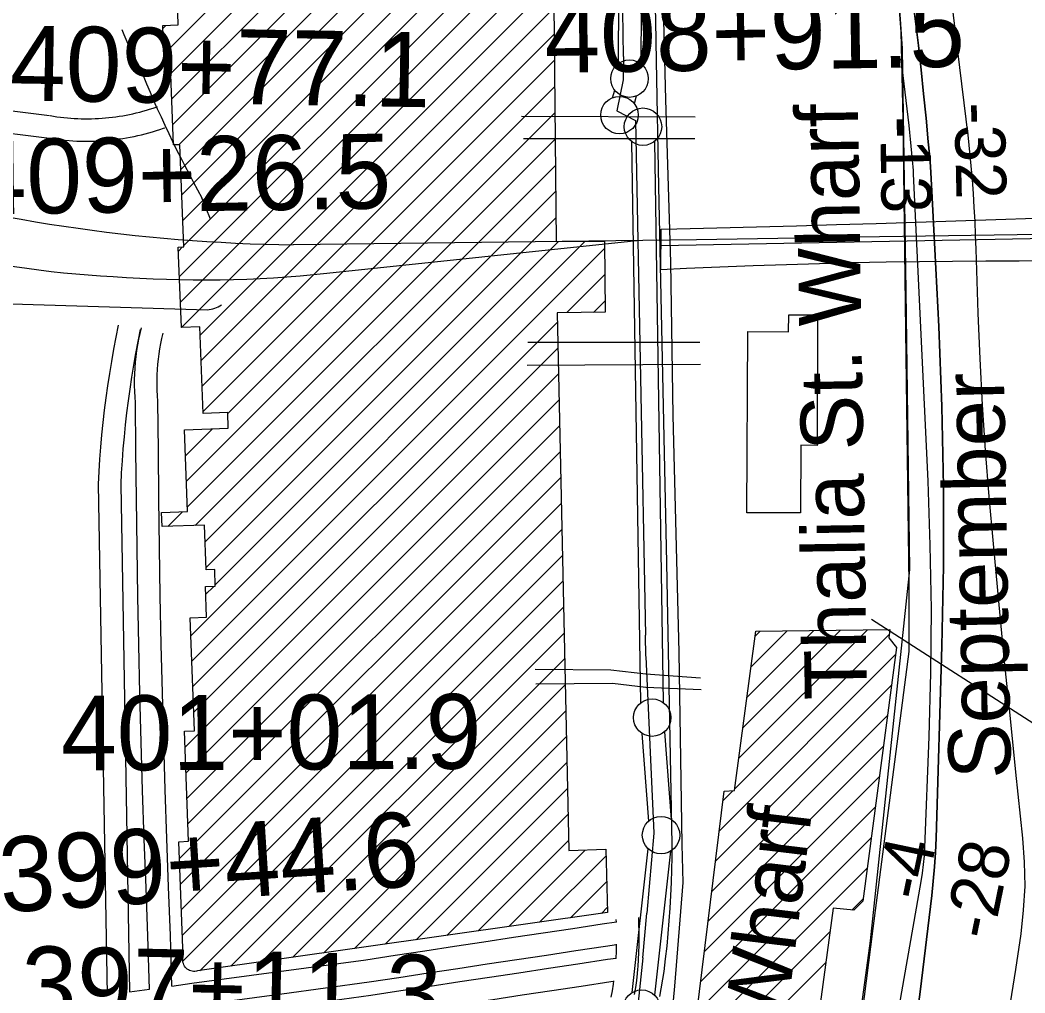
# Model space of a CAD drawing. Extents: x 3677843 to 3715951, y 511991 to 537744.
# Drawn here: x 3682654 to 3683996, y 524078 to 525377 of the extents above; entities that cross this region are included whole.
import ezdxf

# ---------------------------------------------------------------- set-up
doc = ezdxf.new("R2010")
doc.units = 0
for name, color, linetype in [('V-BLDG-IDEN', 7, 'Continuous'), ('V-BLDG-OTLN', 7, 'Continuous'), ('V-BRDG-OTLN', 7, 'Continuous'), ('V-CHAN-DOCK', 7, 'Continuous'), ('V-FLOD-BASE', 7, 'Continuous'), ('V-RAIL-TRAK', 7, 'Continuous'), ('V-RIVR-EDGE', 7, 'Continuous'), ('V-RIVR-FERY', 7, 'Continuous'), ('V-RIVR-IDEN', 7, 'Continuous'), ('V-RIVR-RANG', 7, 'Continuous'), ('V-ROAD-CNTR', 7, 'Continuous'), ('V-SURV-IDEN', 7, 'Continuous'), ('V-SURV-LINE', 7, 'Continuous'), ('V-TOPO-DPTH', 7, 'Continuous'), ('V-TOPO-MINR', 7, 'Continuous'), ('V-UTIL-LINE', 7, 'Continuous')]:
    doc.layers.add(name, color=color, linetype=linetype)

msp = doc.modelspace()

# ---------------------------------------------------------------- linework, layer by layer
at = {"layer": 'V-BLDG-OTLN'}
for p, q in [((3682845.6, 525332), (3683434.9, 525921.2)), ((3682855.1, 525306.1), (3683437.2, 525888.2)), ((3682856.4, 525272), (3683403.7, 525819.4)), ((3682857.7, 525237.9), (3683408.6, 525788.8)), ((3682865.9, 525210.8), (3683413.4, 525758.3)), ((3682868.3, 525177.9), (3683418.3, 525727.8)), ((3682869.6, 525143.9), (3683423.1, 525697.3)), ((3682870.9, 525109.8), (3683427.9, 525666.8)), ((3682872.2, 525075.7), (3683432.8, 525636.3)), ((3682866.6, 525034.7), (3683365.3, 525533.4)), ((3682867.9, 525000.7), (3683365.6, 525498.4)), ((3682869.2, 524966.6), (3683366, 525463.4)), ((3682894.4, 524956.4), (3683366.3, 525428.4)), ((3682895.7, 524922.4), (3683366.6, 525393.4)), ((3682844.3, 525366.1), (3682848.6, 525370.3)), ((3682896.9, 524888.3), (3683367, 525358.4)), ((3682898.2, 524854.3), (3683367.3, 525323.4)), ((3682931, 524851.7), (3683367.7, 525288.3)), ((3682875.9, 524761.2), (3683368, 525253.3)), ((3682877.2, 524727.1), (3683368.4, 525218.3)), ((3682887.7, 524702.3), (3683368.7, 525183.3)), ((3682901, 524680.2), (3683369, 525148.3)), ((3682902.3, 524646.1), (3683369.4, 525113.3)), ((3682881.8, 524555), (3683408.7, 525081.9)), ((3682914.4, 524623), (3683373, 525081.6)), ((3682865.3, 525068.8), (3682870.8, 525074.3)), ((3682883.1, 524520.9), (3683434.2, 525072)), ((3683384, 524986.5), (3683434.5, 525037)), ((3683419.7, 524986.8), (3683434.9, 525002)), ((3682884.4, 524486.9), (3683371.4, 524973.9)), ((3682885.7, 524452.8), (3683372.2, 524939.3)), ((3682874.1, 524405.9), (3683372.9, 524904.6)), ((3682875.4, 524371.8), (3683373.6, 524870)), ((3682876.7, 524337.8), (3683374.4, 524835.4)), ((3682873.3, 524829.3), (3682873.9, 524829.9)), ((3682874.6, 524795.2), (3682910.6, 524831.3)), ((3682878, 524303.7), (3683375.1, 524800.8)), ((3682866.4, 524256.8), (3683375.9, 524766.2)), ((3682867.7, 524222.7), (3683376.6, 524731.6)), ((3682851, 524700.9), (3682870.5, 524720.5)), ((3682869, 524188.7), (3683377.3, 524697)), ((3682870.3, 524154.6), (3683378.1, 524662.3)), ((3682871.1, 524120), (3683378.8, 524627.7)), ((3682901.6, 524610.2), (3682912.4, 524620.9)), ((3682894, 524107.5), (3683379.6, 524593.1)), ((3682935.2, 524113.4), (3683380.3, 524558.5)), ((3683608.3, 524350.4), (3683814.6, 524556.7)), ((3683613.8, 524391.2), (3683785.6, 524563)), ((3683619.2, 524432), (3683749.7, 524562.5)), ((3683624.7, 524472.8), (3683713.9, 524562)), ((3683630.1, 524513.6), (3683678.1, 524561.5)), ((3683635.5, 524554.4), (3683642.2, 524561.1)), ((3683587.8, 524294.5), (3683823.1, 524529.8)), ((3682976.4, 524119.3), (3683381, 524523.9)), ((3683017.7, 524125.2), (3683381.8, 524489.3)), ((3683582.8, 524254.2), (3683817.7, 524489.1)), ((3683058.9, 524131.1), (3683382.5, 524454.7)), ((3683577.9, 524213.8), (3683812.3, 524448.3)), ((3683100.2, 524137), (3683383.3, 524420)), ((3683572.9, 524173.5), (3683806.8, 524407.5)), ((3683141.4, 524142.9), (3683384, 524385.4)), ((3683567.9, 524133.2), (3683801.4, 524366.7)), ((3683182.7, 524148.8), (3683384.7, 524350.8)), ((3683592.8, 524334.8), (3683605.9, 524347.9)), ((3683562.9, 524092.9), (3683796, 524325.9)), ((3683223.9, 524154.7), (3683385.5, 524316.2)), ((3683558, 524052.6), (3683790.5, 524285.1)), ((3683265.2, 524160.5), (3683386.2, 524281.6)), ((3683306.4, 524166.4), (3683408.7, 524268.7)), ((3683347.7, 524172.3), (3683436.4, 524261.1)), ((3683553, 524012.2), (3683785.1, 524244.3)), ((3683388.9, 524178.2), (3683437.3, 524226.6)), ((3683430.2, 524184.1), (3683438.3, 524192.2)), ((3683764.7, 524188.5), (3683779.7, 524203.5)), ((3683548, 523971.9), (3683735.4, 524159.2)), ((3683543.1, 523931.6), (3683729.8, 524118.3))]:
    msp.add_line(p, q, dxfattribs=at)
msp.add_lwpolyline([(3683365.3, 525535.1), (3683369.7, 525081.5), (3683434.1, 525082.1), (3683435, 524987), (3683371.1, 524986.4), (3683386.5, 524268), (3683436.2, 524269.6), (3683438.5, 524185.3), (3682890.9, 524107.1), (3682889.2, 524106.7), (3682887.3, 524106.5), (3682885.5, 524106.5), (3682883.7, 524106.7), (3682881.9, 524107.2), (3682880.2, 524107.8), (3682878.6, 524108.7), (3682877.1, 524109.7), (3682875.7, 524110.9), (3682874.4, 524112.2), (3682873.4, 524113.7), (3682872.5, 524115.3), (3682871.8, 524117), (3682871.3, 524118.8), (3682871, 524120.6), (3682870.9, 524122.4), (3682871.1, 524124.2), (3682871.4, 524126), (3682865.6, 524279.8), (3682878.9, 524280.3), (3682873.3, 524427.4), (3682886.6, 524427.9), (3682880.9, 524578.8), (3682902.8, 524579.6), (3682901.2, 524620.5), (3682914.5, 524621), (3682913.7, 524643.2), (3682902.4, 524642.8), (3682900.1, 524702.8), (3682843.3, 524700.7), (3682842.6, 524719.4), (3682877.4, 524720.7), (3682873.3, 524829.9), (3682931.8, 524832.1), (3682931, 524853.1), (3682898.3, 524851.8), (3682893.9, 524967.5), (3682869.2, 524966.5), (3682865.1, 525074.1), (3682872.3, 525074.4), (3682867.1, 525210.8), (3682858.7, 525210.5), (3682854.3, 525327.9), (3682845.8, 525327.5), (3682844.2, 525370.1), (3682864.7, 525370.9), (3682859.6, 525558.9)], dxfattribs=at)
for points in [[(3683680.3, 524983.7), (3683719, 524983.5), (3683718.3, 524809.2), (3683696.5, 524809.3), (3683696.1, 524718.9), (3683624.5, 524719.2), (3683625.6, 524961.3), (3683680.2, 524961.1)], [(3683695.7, 523572), (3683503, 523606), (3683594.3, 524347.3), (3683608, 524348), (3683636.4, 524561), (3683815.6, 524563.4), (3683813.9, 524552.1), (3683824.4, 524539.1), (3683779.3, 524200.4), (3683767.1, 524188.3), (3683739.7, 524190.9), (3683715.5, 524013.4), (3683741.3, 524008.4), (3683754.4, 523990.7)]]:
    msp.add_lwpolyline(points, close=True, dxfattribs=at)
at = {"layer": 'V-BRDG-OTLN'}
msp.add_line((3683509.6, 525076.2), (3685696.3, 525117.8), dxfattribs=at)
msp.add_lwpolyline([(3684119.5, 525057.7), (3683988.2, 525055.4), (3683943.8, 525055.3), (3683899.3, 525055), (3683854.9, 525054.5), (3683810.5, 525053.8), (3683766, 525052.9), (3683721.6, 525051.8), (3683677.2, 525050.5), (3683632.8, 525049.1), (3683588.4, 525047.4), (3683544, 525045.5), (3683509.4, 525043.8), (3683509.8, 525098.1), (3683531.1, 525098.6), (3683584.3, 525099.9), (3683637.5, 525101.3), (3683690.7, 525102.7), (3683744, 525104.3), (3683797.2, 525105.8), (3683850.4, 525107.5), (3683903.6, 525109.2), (3683956.8, 525111), (3684010, 525112.8)], dxfattribs=at)
at = {"layer": 'V-CHAN-DOCK'}
for points in [[(3683649.9, 527197.9), (3683684.5, 526911.1), (3683722.7, 526610.6), (3683759.8, 526236.8), (3683793.8, 525822.1), (3683828, 525397.9), (3683832, 525339.2), (3683836.9, 525015), (3683841.6, 524643.6), (3683789.1, 524147.3), (3683702.1, 523509.7), (3683622.2, 523139.4), (3683616.3, 523117.8), (3683492.8, 522808), (3683400.9, 522837.9), (3683364.7, 522761.2)], [(3683566.8, 523405.1), (3683596.6, 523409), (3683609.2, 523463.5), (3683583.8, 523484.4), (3683594.7, 523533.6), (3683476.9, 523560), (3683480.6, 523578.9), (3683470.7, 523580.6), (3683514.4, 523938), (3683528.3, 524086.7), (3683539.4, 524225.5), (3683538.1, 524276), (3683534, 524532.9), (3683526.2, 524848.9), (3683522.8, 525053.4), (3683516.1, 525271.2), (3683512.2, 525431)]]:
    msp.add_lwpolyline(points, dxfattribs=at)
at = {"layer": 'V-FLOD-BASE'}
for p, q in [((3683459.7, 525328.9), (3683458.9, 525389.1)), ((3683450.7, 525256.3), (3683475.8, 525243.1)), ((3683475.8, 525243.1), (3683489.1, 524555.6)), ((3683489.5, 524527.5), (3683489, 524555.6)), ((3683485.7, 524124.6), (3683490.9, 524184.3))]:
    msp.add_line(p, q, dxfattribs=at)
for points in [[(3683459.8, 525328.7), (3683459.3, 525297.7), (3683450.7, 525256.3)], [(3683489.4, 524527.3), (3683500.2, 524291.2), (3683490.9, 524184.3)], [(3683485.7, 524124.6), (3683477.6, 524048.4), (3683346.2, 523514.3)]]:
    msp.add_lwpolyline(points, dxfattribs=at)
at = {"layer": 'V-RAIL-TRAK'}
for points in [[(3683524.9, 524276.2), (3683517.5, 524652.3), (3683513.8, 524819.8), (3683510.3, 524987.3), (3683506.9, 525154.9), (3683503.8, 525322.4), (3683502.7, 525376.2), (3683501.7, 525429.9)], [(3683508.1, 524072.8), (3683514, 524106.3), (3683516, 524123.2), (3683517.8, 524140.1), (3683519.4, 524157.1), (3683520.8, 524174.1), (3683522, 524191.1), (3683523, 524208.1), (3683523.8, 524225.1), (3683524.4, 524242.2), (3683524.7, 524259.2), (3683524.9, 524276.2)]]:
    msp.add_lwpolyline(points, dxfattribs=at)
at = {"layer": 'V-RIVR-EDGE'}
msp.add_lwpolyline([(3683810.9, 525611.8), (3683829.9, 525361.7), (3683832.7, 525244.7), (3683836.8, 524927.9), (3683841, 524624), (3683840.7, 524533.9), (3683792.6, 524163.9), (3683757.6, 523887.7), (3683717, 523555.1), (3683647, 523239.1)], dxfattribs=at)
at = {"layer": 'V-RIVR-FERY'}
msp.add_spline([(3683395.6, 529471.3), (3683521.9, 529210.1), (3683605.1, 528969.7), (3683680.8, 528445.2), (3683751.5, 527893.7), (3683927.9, 527005.7), (3684042.4, 526379.7), (3684112.2, 525834.6), (3684119.2, 525226.8), (3684092.5, 524348.2), (3684041.6, 523650.6), (3683951.4, 522948.6), (3683790.8, 522287.1), (3683653.8, 521935.8), (3683329.6, 521213.6), (3682839.7, 520457.3), (3682512.6, 519997.8), (3682286.2, 519636), (3682113.5, 519264), (3682089.8, 519186.3)], degree=3, dxfattribs=at)
at = {"layer": 'V-ROAD-CNTR'}
for points in [[(3682606.9, 525260.6), (3682693.1, 525249.9)], [(3682693.8, 525249.8), (3682698.5, 525249), (3682703, 525248.3), (3682707.6, 525247.7), (3682712.3, 525247.2), (3682716.9, 525246.7), (3682721.5, 525246.3), (3682726.1, 525246), (3682730.7, 525245.8), (3682735.4, 525245.6), (3682740, 525245.6), (3682744.7, 525245.5), (3682749.3, 525245.6), (3682753.9, 525245.8), (3682758.6, 525246), (3682763.2, 525246.3), (3682767.8, 525246.6), (3682772.4, 525247.1), (3682777, 525247.6), (3682781.6, 525248.2), (3682786.2, 525248.9), (3682790.8, 525249.6), (3682795.4, 525250.5), (3682799.9, 525251.4), (3682804.4, 525252.3), (3682809, 525253.4), (3682813.5, 525254.5), (3682817.9, 525255.7), (3682822.4, 525257), (3682826.8, 525258.3), (3682831.3, 525259.7), (3682835.7, 525261.2), (3682837.2, 525261.7)], [(3682603.2, 525230.8), (3682689.5, 525220.1)], [(3682688.8, 525220.2), (3682693.8, 525219.4), (3682698.8, 525218.6), (3682703.9, 525218), (3682709, 525217.4), (3682714.1, 525216.9), (3682719.2, 525216.4), (3682724.3, 525216.1), (3682729.5, 525215.8), (3682734.6, 525215.6), (3682739.7, 525215.6), (3682744.9, 525215.5), (3682750, 525215.6), (3682755.1, 525215.8), (3682760.2, 525216), (3682765.3, 525216.4), (3682770.5, 525216.8), (3682775.6, 525217.3), (3682780.7, 525217.8), (3682785.7, 525218.5), (3682790.8, 525219.2), (3682795.9, 525220.1), (3682800.9, 525221), (3682806, 525222), (3682811, 525223.1), (3682816, 525224.2), (3682821, 525225.5), (3682825.9, 525226.8), (3682830.8, 525228.2), (3682835.8, 525229.7), (3682840.6, 525231.2), (3682845.5, 525232.8), (3682847.1, 525233.4)], [(3682908, 525111.6), (3682896.7, 525139.8)], [(3686101, 525121), (3683801.6, 525087.6)], [(3682012.3, 525111.8), (3682452.9, 525022.2), (3682598, 524999.8), (3682904, 524990.3)], [(3683801.6, 525087.6), (3683557.2, 525084), (3683018.7, 525077)], [(3683063.5, 525039.1), (3683477.7, 525083)], [(3682784.9, 524969.8), (3682781.6, 524953.7), (3682778.6, 524937.6), (3682775.7, 524921.3), (3682773, 524905.1), (3682770.6, 524888.8), (3682768.3, 524872.5), (3682766.2, 524856.2), (3682764.4, 524839.8), (3682762.7, 524823.4), (3682761.3, 524807), (3682760, 524790.6), (3682759, 524774.1), (3682758.1, 524757.3), (3682770.2, 524075.4)], [(3682814.3, 524963.8), (3682811.1, 524948), (3682808.1, 524932.1), (3682805.3, 524916.3), (3682802.7, 524900.4), (3682800.3, 524884.5), (3682798, 524868.6), (3682796, 524852.6), (3682794.2, 524836.6), (3682792.6, 524820.6), (3682791.2, 524804.5), (3682790, 524788.5), (3682788.9, 524772.4), (3682788.1, 524756.8), (3682800.1, 524079.4)], [(3682815.4, 524966.2), (3682813.6, 524958.8), (3682812, 524951.2), (3682810.5, 524943.5), (3682809.3, 524935.8), (3682808.2, 524928.1), (3682807.4, 524920.3), (3682806.8, 524912.5), (3682806.4, 524904.7), (3682806.2, 524897), (3682806.2, 524889.2), (3682806.5, 524881.4), (3682806.9, 524873.6), (3682807.5, 524866.6), (3682808, 524802.3), (3682808.7, 524737.4), (3682809.5, 524672.4), (3682810.6, 524607.5), (3682811.9, 524542.6), (3682813.4, 524477.7), (3682815.1, 524412.9), (3682817, 524348), (3682819.2, 524283.1), (3682821.5, 524218.2), (3682824, 524153.4), (3682826.3, 524082.9)], [(3682844.6, 524959), (3682842.8, 524952), (3682841.4, 524945.2), (3682840.1, 524938.3), (3682839, 524931.4), (3682838, 524924.5), (3682837.3, 524917.6), (3682836.7, 524910.6), (3682836.4, 524903.6), (3682836.2, 524896.6), (3682836.2, 524889.6), (3682836.4, 524882.7), (3682836.8, 524875.7), (3682837.5, 524868), (3682838, 524802.5), (3682838.7, 524737.7), (3682839.5, 524672.9), (3682840.6, 524608.1), (3682841.9, 524543.3), (3682843.4, 524478.5), (3682845.1, 524413.7), (3682847, 524348.9), (3682849.1, 524284.1), (3682851.5, 524219.3), (3682854, 524154.5), (3682856.2, 524086.9)], [(3683474.5, 524075.7), (3683476, 524085), (3683477.3, 524094.4), (3683478.3, 524103.7), (3683478.9, 524109.4), (3683479.2, 524113.1), (3683479.9, 524122.6), (3683480.3, 524132), (3683480.5, 524141.4), (3683480.6, 524150.9), (3683480.1, 524178.6)], [(3682856.3, 524087), (3682883.1, 524090.6), (3682999.4, 524106.3), (3683115.5, 524122.1), (3683154.9, 524128.2), (3683194.4, 524134.2), (3683233.8, 524140.2), (3683273.3, 524146.2), (3683312.8, 524152.1), (3683352.3, 524158.1), (3683391.8, 524164), (3683431.3, 524169.9), (3683450.2, 524172.8)], [(3683450.2, 524172.5), (3683450.1, 524175.7)], [(3682642.3, 524027.8), (3682654.6, 524029.8), (3682770.8, 524045.2), (3682787.4, 524047.5), (3682843.7, 524055), (3682887.1, 524060.8), (3683003.4, 524076.6), (3683119.8, 524092.4), (3683159.4, 524098.5), (3683198.9, 524104.5), (3683238.3, 524110.5), (3683277.8, 524116.5), (3683317.3, 524122.5), (3683356.8, 524128.4), (3683396.2, 524134.3), (3683435.7, 524140.3), (3683450.5, 524142.5)], [(3683449.9, 524123.8), (3683449.9, 524124.3), (3683450.3, 524133.1), (3683450.5, 524141.9), (3683450.5, 524142.9)], [(3682605.6, 524005.2), (3682632, 524008.3), (3682645, 524010.2), (3682657.2, 524012.2), (3682773.1, 524027.6), (3682889.5, 524043.1), (3683005.8, 524058.9), (3683122.4, 524074.8), (3683162.1, 524080.9), (3683201.6, 524086.9), (3683241, 524092.9), (3683280.5, 524098.9), (3683320, 524104.8), (3683359.4, 524110.8), (3683398.9, 524116.7), (3683438.5, 524122.7), (3683449.9, 524124.1)], [(3682609.1, 523975.4), (3682636, 523978.6), (3682649.6, 523980.5), (3682661.6, 523982.5), (3682777.1, 523997.8), (3682893.5, 524013.4), (3683009.8, 524029.2), (3683126.7, 524045.1), (3683166.6, 524051.2), (3683206.1, 524057.2), (3683245.5, 524063.2), (3683285, 524069.2), (3683324.4, 524075.2), (3683363.9, 524081.1), (3683403.3, 524087), (3683442.6, 524092.9), (3683446.9, 524093.5)], [(3683443.4, 524072.1), (3683444.9, 524080.7), (3683446.3, 524089.4), (3683446.9, 524093.9)], [(3682800, 524079.4), (3682826.5, 524083)]]:
    msp.add_lwpolyline(points, dxfattribs=at)
for centre, radius, start, end in [((3683133.8, 525497.9), 369, 201.1565, 209.7548), ((3684228.6, 525881), 1524.3, 201.8093, 209.0954), ((3683049.5, 527356.5), 2279.6, 253.7534, 269.2242), ((3682844.1, 526344.2), 1311, 255.532, 267.1043), ((3682897.8, 526594.7), 1564.4, 265.6033, 276.0796), ((3682901.5, 525027.7), 37.4, 273.784, 304.4151)]:
    msp.add_arc(centre, radius, start, end, dxfattribs=at)
at = {"layer": 'V-SURV-LINE'}
for points in [[(3683452.8, 525319.2), (3683455.3, 525760)], [(3683485.3, 525759.9), (3683482.8, 525319)], [(3683445.1, 525273.6), (3683447.9, 525283.8)], [(3683476.8, 525275.9), (3683474, 525265.6)], [(3683482.7, 524465.2), (3683471, 525214.7)], [(3683501, 525215.2), (3683512.7, 524465.7)], [(3683493.3, 524307.4), (3683484.5, 524424.4)], [(3683514.4, 524426.7), (3683523.2, 524309.6)], [(3683471.3, 524078.3), (3683492.6, 524270.4)], [(3683522.5, 524267.1), (3683501.1, 524075)]]:
    msp.add_lwpolyline(points, dxfattribs=at)
for centre in [(3683467.7, 525299.1), (3683454.3, 525250.4), (3683485.7, 525234.9), (3683498, 524445.5), (3683509.8, 524288.6), (3683484, 524056.8)]:
    msp.add_circle(centre, 25, dxfattribs=at)
at = {"layer": 'V-TOPO-DPTH'}
for points in [[(3683844.9, 523996.3), (3683856, 524079.4), (3683871.4, 524208), (3683873.4, 524227.1), (3683875.1, 524246.1), (3683876.3, 524265.2), (3683877.1, 524284.3), (3683885, 524540.9), (3683887, 524647.7), (3683887.2, 524754.5), (3683884.9, 524861.3), (3683880.8, 524968.1), (3683871.7, 525148.6), (3683870.8, 525165.1), (3683869.7, 525181.6), (3683868.3, 525198.1), (3683866.8, 525214.5), (3683863.8, 525246.3), (3683860.5, 525278.6), (3683857.1, 525310.9), (3683853.5, 525343.2), (3683849.7, 525375.4), (3683812.3, 525687.1)], [(3683896.1, 525417.8), (3683905.5, 525339.4), (3683919.9, 525219.6), (3683921.9, 525201.1), (3683923.8, 525182.6), (3683925.4, 525164.1), (3683926.7, 525145.6), (3683927.8, 525127), (3683928.8, 525108.5), (3683929.6, 525089.9), (3683930.3, 525071.3), (3683932.9, 524985.9), (3683935.4, 524924.6), (3683938.6, 524863.4), (3683942.8, 524802.2), (3683947.8, 524741.1), (3683953.5, 524677.5), (3683960.5, 524601.3), (3683967.8, 524525.1), (3683975.5, 524448.9), (3683983.4, 524372.7), (3683992.8, 524284.7), (3683995, 524252.6), (3683995.5, 524220.5), (3683993.7, 524188.5), (3683990.2, 524156.5), (3683983.3, 524108.9), (3683974.2, 524053.3)], [(3683896.1, 525417.8), (3683905.5, 525339.4), (3683919.9, 525219.6), (3683921.9, 525201.1), (3683923.8, 525182.6), (3683925.4, 525164.1), (3683926.7, 525145.6), (3683927.8, 525127), (3683928.8, 525108.5), (3683929.6, 525089.9), (3683930.3, 525071.3), (3683932.9, 524985.9), (3683935.4, 524924.6), (3683938.6, 524863.4), (3683942.8, 524802.2), (3683947.8, 524741.1), (3683953.5, 524677.5), (3683960.5, 524601.3), (3683967.8, 524525.1), (3683975.5, 524448.9), (3683983.4, 524372.7), (3683992.8, 524284.7), (3683995, 524252.6), (3683995.5, 524220.5), (3683993.7, 524188.5), (3683990.2, 524156.5), (3683983.3, 524108.9), (3683974.2, 524053.3)]]:
    msp.add_lwpolyline(points, dxfattribs=at)
at = {"layer": 'V-TOPO-MINR'}
for points in [[(3683812.3, 525687.1), (3683849.7, 525375.4), (3683853.5, 525343.2), (3683857.1, 525310.9), (3683860.5, 525278.6), (3683863.8, 525246.3), (3683866.8, 525214.5), (3683868.3, 525198.1), (3683869.7, 525181.6), (3683870.8, 525165.1), (3683871.7, 525148.6), (3683880.8, 524968.1), (3683884.9, 524861.3), (3683887.2, 524754.5), (3683887, 524647.7), (3683885, 524540.9), (3683877.1, 524284.3), (3683876.3, 524265.2), (3683875.1, 524246.1), (3683873.4, 524227.1), (3683871.4, 524208), (3683856, 524079.4), (3683844.9, 523996.3)], [(3683896.1, 525417.8), (3683905.5, 525339.4), (3683919.9, 525219.6), (3683921.9, 525201.1), (3683923.8, 525182.6), (3683925.4, 525164.1), (3683926.7, 525145.6), (3683927.8, 525127), (3683928.8, 525108.5), (3683929.6, 525089.9), (3683930.3, 525071.3), (3683932.9, 524985.9), (3683935.4, 524924.6), (3683938.6, 524863.4), (3683942.8, 524802.2), (3683947.8, 524741.1), (3683953.5, 524677.5), (3683960.5, 524601.3), (3683967.8, 524525.1), (3683975.5, 524448.9), (3683983.4, 524372.7), (3683992.8, 524284.7), (3683995, 524252.6), (3683995.5, 524220.5), (3683993.7, 524188.5), (3683990.2, 524156.5), (3683983.3, 524108.9), (3683974.2, 524053.3)], [(3683829.9, 525325.6), (3683840.6, 525236.5), (3683841.7, 525227.3), (3683842.7, 525218.1), (3683843.6, 525208.9), (3683844.5, 525199.6), (3683845.4, 525190.3), (3683845.7, 525185.7), (3683846.1, 525181.2), (3683846.4, 525176.6), (3683846.6, 525172), (3683866.1, 524761.3), (3683869, 524675.9), (3683870.5, 524590.6), (3683869.7, 524505.3), (3683867.5, 524419.9), (3683861.8, 524272.1), (3683861.1, 524260.7), (3683860.1, 524249.3), (3683858.7, 524237.9), (3683856.9, 524226.6), (3683788.4, 523835.2)]]:
    msp.add_lwpolyline(points, dxfattribs=at)
at = {"layer": 'V-UTIL-LINE'}
for p, q in [((3683323.6, 525249.1), (3683555.6, 525248.3)), ((3683325.9, 525219), (3683554.9, 525219)), ((3683331.9, 524947.1), (3683561.7, 524947.1)), ((3683331.2, 524916.2), (3683562.4, 524917.7)), ((3685843.7, 523256), (3683791, 524576.5))]:
    msp.add_line(p, q, dxfattribs=at)
for points in [[(3683341.7, 524510.2), (3683442.7, 524509.5), (3683489.3, 524504.2), (3683562.4, 524498.9)], [(3683342.5, 524490.6), (3683444.9, 524491.4), (3683489.6, 524486.1), (3683563.2, 524483.1)]]:
    msp.add_lwpolyline(points, dxfattribs=at)

# ---------------------------------------------------------------- texts
at = {"layer": 'V-BLDG-IDEN'}
for s, rotation, p in [('Thalia St. Wharf', 90.8724, (3683784.9, 524469.8)), ('Robin St. Wharf', 83.064, (3683617, 523543.6))]:
    msp.add_text(s, height=83, rotation=rotation, dxfattribs=at).set_placement(p)
at = {"layer": 'V-RIVR-IDEN'}
msp.add_text('September', height=83, rotation=90.9992, dxfattribs=at).set_placement((3683977.2, 524364.3))
at = {"layer": 'V-RIVR-RANG'}
for s, rotation, p in [('-32', 271.2323, (3683901.7, 525266.8)), ('-13', 270.9483, (3683802.4, 525248.2)), ('-13', 270.9483, (3683802.4, 525248.2)), ('-4', 78.1583, (3683861.2, 524198.9)), ('-4', 78.1583, (3683861.2, 524198.9)), ('-28', 78.4384, (3683952.7, 524146.5))]:
    msp.add_text(s, height=67, rotation=rotation, dxfattribs=at).set_placement(p)
at = {"layer": 'V-SURV-IDEN'}
for s, rotation, p in [('   408+91.5  ', 0.8688, (3683243.4, 525305)), ('   409+77.1  ', 359.0408, (3682528.2, 525272.1)), ('   409+26.5  ', 0.8566, (3682477, 525115.8)), ('   401+01.9  ', 0.2547, (3682597.2, 524374.3)), ('   399+44.6  ', 3.6522, (3682517.5, 524177.9)), ('   397+11.3  ', 358.6998, (3682542.6, 524043.2))]:
    msp.add_text(s, height=100, rotation=rotation, dxfattribs=at).set_placement(p)

doc.saveas('drawing.dxf')
